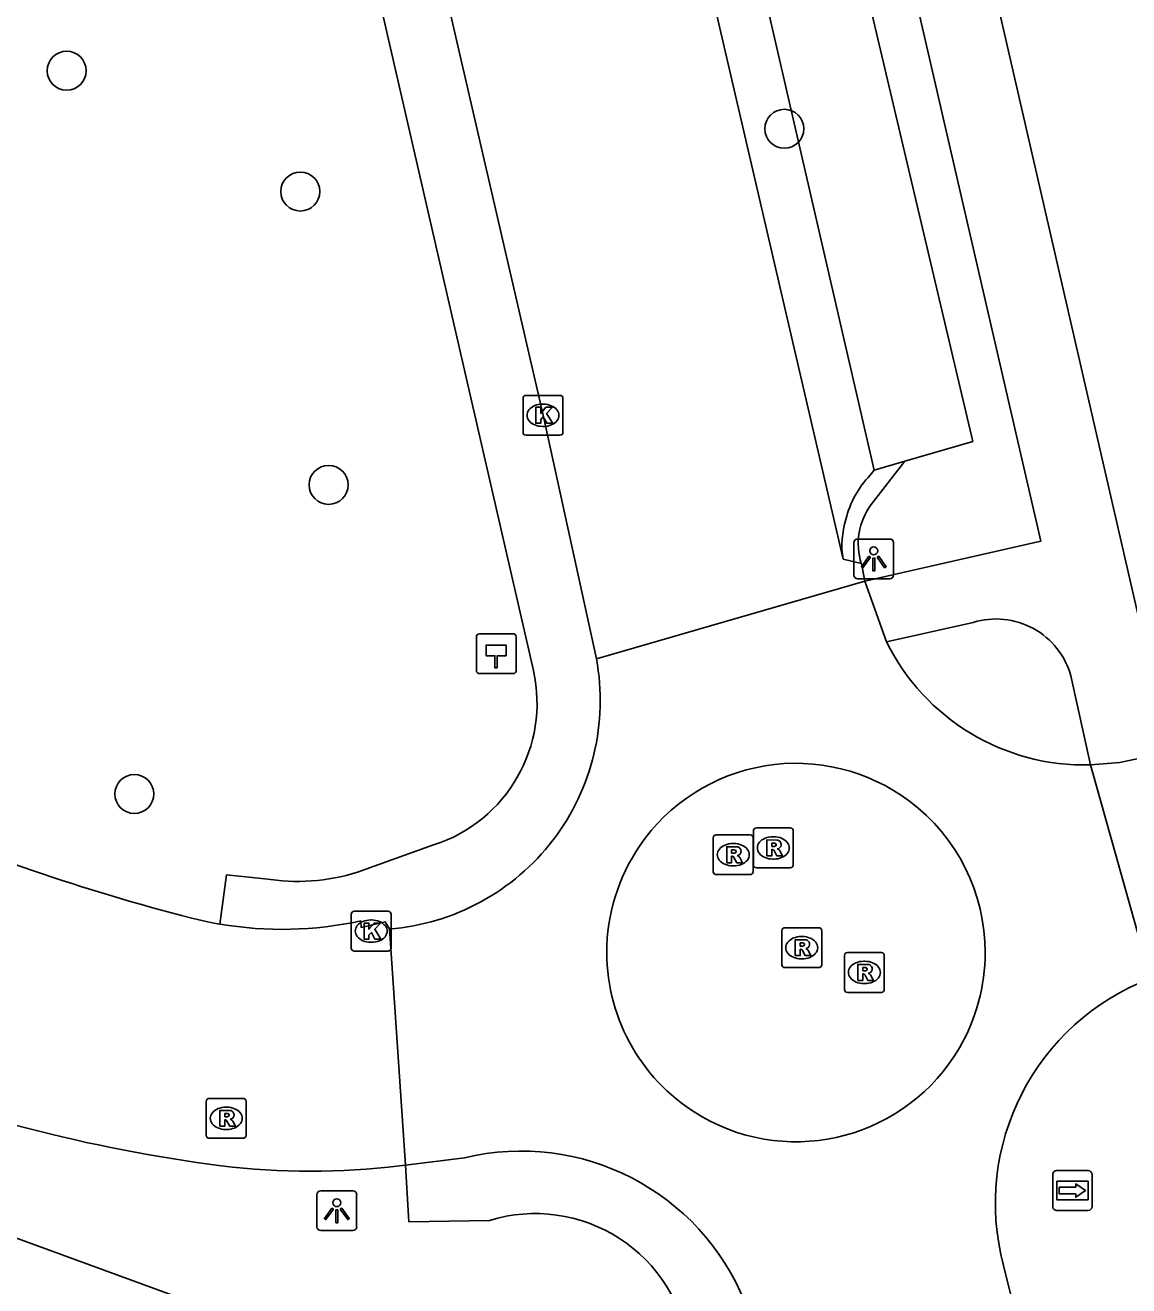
# Model space of a CAD drawing. Extents: x 156414 to 157775, y 382335 to 383765.
# Drawn here: x 156616.15 to 156643.83, y 383055.72 to 383087.33 of the extents above; entities that cross this region are included whole.
import ezdxf

# ---------------------------------------------------------------- set-up
doc = ezdxf.new("R2010")
doc.units = 0
for name, color, linetype in [('IMGEO_Boom', 7, 'Continuous'), ('IMGEO_Greppel_droge_sloot', 7, 'Continuous'), ('IMGEO_Groenvoorziening', 7, 'Continuous'), ('IMGEO_Hectometerpaal', 7, 'Continuous'), ('IMGEO_Kolk', 7, 'Continuous'), ('IMGEO_Lichtpunt', 7, 'Continuous'), ('IMGEO_Rijbaan_lokaal_gesloten', 7, 'Continuous'), ('IMGEO_Rijbaan_lokaal_open', 7, 'Continuous'), ('IMGEO_Rioolput', 7, 'Continuous'), ('IMGEO_Voetpad_open', 7, 'Continuous'), ('IMGEO_Wegwijzer', 7, 'Continuous')]:
    doc.layers.add(name, color=color, linetype=linetype)

msp = doc.modelspace()

# ---------------------------------------------------------------- linework, layer by layer
at = {"layer": 'IMGEO_Boom'}
for centre in [(156617.188, 383086.192), (156635.192, 383084.736), (156623.049, 383083.163), (156623.759, 383075.806), (156618.886, 383068.053)]:
    msp.add_circle(centre, 0.489, dxfattribs=at)
at = {"layer": 'IMGEO_Greppel_droge_sloot'}
msp.add_lwpolyline([(156637.445, 383076.174), (156626.65, 383122.999), (156627.615, 383123.195), (156628.772, 383123.43), (156632.105, 383110.033), (156639.918, 383076.895), (156638.217, 383076.399)], dxfattribs=at)
at = {"layer": 'IMGEO_Groenvoorziening'}
msp.add_lwpolyline([(156594.376, 383064.451), (156594.453, 383064.497), (156595.3, 383064.715), (156612.61, 383058.128), (156628.734, 383052.234), (156630.668, 383048.465)], dxfattribs=at)
at = {"layer": 'IMGEO_Hectometerpaal'}
for p, q in [((156627.466, 383071.987), (156627.466, 383071.146)), ((156627.466, 383071.987), (156627.466, 383071.146)), ((156628.382, 383072.071), (156627.541, 383072.071)), ((156628.382, 383072.071), (156627.541, 383072.071)), ((156628.466, 383071.155), (156628.466, 383071.996)), ((156628.466, 383071.155), (156628.466, 383071.996)), ((156627.55, 383071.071), (156628.391, 383071.071)), ((156627.55, 383071.071), (156628.391, 383071.071))]:
    msp.add_line(p, q, dxfattribs=at)
msp.add_lwpolyline([(156627.991, 383071.215), (156627.931, 383071.215), (156627.931, 383071.52), (156627.711, 383071.52), (156627.711, 383071.789), (156628.211, 383071.789), (156628.211, 383071.52), (156627.991, 383071.52), (156627.991, 383071.215)], dxfattribs=at)
for centre, start, end in [((156627.544, 383071.993), 92.4484, 184.2845), ((156627.544, 383071.993), 92.4484, 184.2845), ((156628.388, 383071.993), 2.4484, 94.2845), ((156628.388, 383071.993), 2.4484, 94.2845), ((156627.544, 383071.149), 182.4484, 274.2845), ((156627.544, 383071.149), 182.4484, 274.2845), ((156628.388, 383071.149), 272.4484, 4.2845), ((156628.388, 383071.149), 272.4484, 4.2845)]:
    msp.add_arc(centre, 0.0779, start, end, dxfattribs=at)
at = {"layer": 'IMGEO_Kolk'}
for p, q in [((156628.637, 383077.125), (156628.637, 383077.977)), ((156628.712, 383078.051), (156629.564, 383078.051)), ((156629.638, 383077.977), (156629.638, 383077.125)), ((156629.125, 383077.831), (156629.15, 383077.831)), ((156629.148, 383077.271), (156629.123, 383077.271)), ((156629.564, 383077.051), (156628.712, 383077.051)), ((156624.327, 383064.187), (156624.327, 383065.039)), ((156624.402, 383065.113), (156625.254, 383065.113)), ((156625.328, 383065.039), (156625.328, 383064.187)), ((156624.815, 383064.893), (156624.84, 383064.893)), ((156624.838, 383064.333), (156624.813, 383064.333)), ((156625.254, 383064.113), (156624.402, 383064.113))]:
    msp.add_line(p, q, dxfattribs=at)
for points in [[(156628.637, 383077.125), (156628.637, 383077.977)], [(156628.712, 383078.051), (156629.564, 383078.051)], [(156629.638, 383077.977), (156629.638, 383077.125)], [(156628.958, 383077.751), (156629.081, 383077.751), (156629.081, 383077.6), (156629.211, 383077.751), (156629.375, 383077.751), (156629.229, 383077.6), (156629.382, 383077.351), (156629.23, 383077.351), (156629.145, 383077.515), (156629.081, 383077.448), (156629.081, 383077.351), (156628.958, 383077.351), (156628.958, 383077.751)], [(156629.564, 383077.051), (156628.712, 383077.051)], [(156624.327, 383064.187), (156624.327, 383065.039)], [(156624.402, 383065.113), (156625.254, 383065.113)], [(156625.328, 383065.039), (156625.328, 383064.187)], [(156624.648, 383064.813), (156624.771, 383064.813), (156624.771, 383064.662), (156624.901, 383064.813), (156625.065, 383064.813), (156624.919, 383064.662), (156625.072, 383064.413), (156624.92, 383064.413), (156624.835, 383064.577), (156624.771, 383064.51), (156624.771, 383064.413), (156624.648, 383064.413), (156624.648, 383064.813)], [(156625.254, 383064.113), (156624.402, 383064.113)]]:
    msp.add_lwpolyline(points, dxfattribs=at)
for centre, start, end in [((156628.714, 383077.975), 91.552, 178.448), ((156628.714, 383077.975), 91.552, 178.448), ((156629.562, 383077.975), 1.552, 88.448), ((156629.562, 383077.975), 1.552, 88.448), ((156628.714, 383077.127), 181.552, 268.448), ((156628.714, 383077.127), 181.552, 268.448), ((156629.562, 383077.127), 271.552, 358.448), ((156629.562, 383077.127), 271.552, 358.448), ((156624.404, 383065.037), 91.552, 178.448), ((156624.404, 383065.037), 91.552, 178.448), ((156625.252, 383065.037), 1.552, 88.448), ((156625.252, 383065.037), 1.552, 88.448), ((156624.404, 383064.189), 181.552, 268.448), ((156624.404, 383064.189), 181.552, 268.448), ((156625.252, 383064.189), 271.552, 358.448), ((156625.252, 383064.189), 271.552, 358.448)]:
    msp.add_arc(centre, 0.0765, start, end, dxfattribs=at)
for centre, major_axis, ratio, start_param, end_param in [((156629.124, 383077.551), (-0.387, 0.002), 0.722429, 4.712389, 7.853982), ((156629.149, 383077.551), (-0.39, 0.002), 0.717154, 1.570796, 4.712389), ((156624.814, 383064.613), (-0.387, 0.002), 0.722429, 4.712389, 7.853982), ((156624.839, 383064.613), (-0.39, 0.002), 0.717154, 1.570796, 4.712389)]:
    msp.add_ellipse(centre, major_axis=major_axis, ratio=ratio, start_param=start_param, end_param=end_param, dxfattribs=at)
at = {"layer": 'IMGEO_Lichtpunt'}
for p, q in [((156637.839, 383074.448), (156637.031, 383074.448)), ((156637.839, 383074.448), (156637.031, 383074.448)), ((156636.937, 383074.353), (156636.937, 383073.546)), ((156636.937, 383074.353), (156636.937, 383073.546)), ((156637.933, 383073.546), (156637.933, 383074.353)), ((156637.933, 383073.546), (156637.933, 383074.353)), ((156637.031, 383073.452), (156637.839, 383073.452)), ((156637.031, 383073.452), (156637.839, 383073.452)), ((156623.467, 383058.004), (156623.467, 383057.197)), ((156623.467, 383058.004), (156623.467, 383057.197)), ((156624.369, 383058.099), (156623.561, 383058.099)), ((156624.369, 383058.099), (156623.561, 383058.099)), ((156624.463, 383057.197), (156624.463, 383058.004)), ((156624.463, 383057.197), (156624.463, 383058.004)), ((156623.561, 383057.103), (156624.369, 383057.103)), ((156623.561, 383057.103), (156624.369, 383057.103))]:
    msp.add_line(p, q, dxfattribs=at)
for points in [[(156637.311, 383074.017), (156637.35, 383073.989), (156637.162, 383073.727), (156637.124, 383073.754), (156637.311, 383074.017)], [(156637.413, 383073.969), (156637.46, 383073.969), (156637.46, 383073.647), (156637.413, 383073.647), (156637.413, 383073.969)], [(156637.523, 383073.989), (156637.561, 383074.016), (156637.748, 383073.754), (156637.709, 383073.726), (156637.523, 383073.989)], [(156623.841, 383057.668), (156623.88, 383057.64), (156623.692, 383057.378), (156623.654, 383057.405), (156623.841, 383057.668)], [(156624.053, 383057.64), (156624.091, 383057.667), (156624.278, 383057.405), (156624.239, 383057.377), (156624.053, 383057.64)], [(156623.943, 383057.62), (156623.99, 383057.62), (156623.99, 383057.298), (156623.943, 383057.298), (156623.943, 383057.62)]]:
    msp.add_lwpolyline(points, dxfattribs=at)
for centre in [(156637.436, 383074.151), (156623.966, 383057.802)]:
    msp.add_circle(centre, 0.0994, dxfattribs=at)
for centre, start, end in [((156637.031, 383074.353), 90, 180), ((156637.031, 383074.353), 90, 180), ((156637.839, 383074.353), 0, 90), ((156637.839, 383074.353), 0, 90), ((156637.031, 383073.546), 180, 270), ((156637.031, 383073.546), 180, 270), ((156637.839, 383073.546), 270, 0), ((156637.839, 383073.546), 270, 360), ((156623.561, 383058.004), 90, 180), ((156623.561, 383058.004), 90, 180), ((156624.369, 383058.004), 0, 90), ((156624.369, 383058.004), 0, 90), ((156623.561, 383057.197), 180, 270), ((156623.561, 383057.197), 180, 270), ((156624.369, 383057.197), 270, 0), ((156624.369, 383057.197), 270, 360)]:
    msp.add_arc(centre, 0.0946, start, end, dxfattribs=at)
at = {"layer": 'IMGEO_Rijbaan_lokaal_gesloten'}
for points in [[(156625.06, 383123.909), (156636.664, 383073.945)], [(156630.477, 383071.44), (156629.14, 383077.551), (156625.733, 383092.325), (156624.383, 383098.197), (156624.315, 383098.493), (156621.285, 383111.645), (156619.43, 383119.574)], [(156636.664, 383073.945), (156637.124, 383073.833)], [(156637.124, 383073.833), (156637.214, 383073.389)], [(156630.477, 383071.44), (156637.214, 383073.389)], [(156637.214, 383073.389), (156637.754, 383071.873)], [(156644.854, 383069.113), (156643.605, 383068.842), (156642.876, 383068.782)], [(156642.876, 383068.782), (156644.38, 383063.429)], [(156620.578, 383064.878), (156620.729, 383064.846), (156620.881, 383064.817), (156621.033, 383064.79)], [(156624.565, 383064.869), (156624.576, 383064.706), (156625.18, 383064.844), (156625.289, 383064.667)], [(156625.688, 383058.746), (156625.289, 383064.667)], [(156627.165, 383058.925), (156625.688, 383058.746)], [(156625.688, 383058.746), (156625.535, 383058.727)], [(156640.692, 383056.224), (156641.173, 383054.274)]]:
    msp.add_lwpolyline(points, dxfattribs=at)
for centre, radius, start, end in [((156642.725, 383074.322), 5.542, 206.222, 271.5581), ((156624.832, 383070.391), 5.742, 274.5679, 10.5291), ((156632.858, 383114.202), 50.83, 246.6277, 256.0191), ((156622.594, 383073.999), 9.341, 260.3804, 282.1822), ((156646.525, 383057.785), 6.038, 110.8063, 194.9809), ((156626.44, 383099.481), 41.109, 248.5523, 262.4892), ((156628.593, 383053.048), 6.048, 21.8394, 103.6589), ((156623.293, 383077.422), 18.829, 263.2115, 276.8398)]:
    msp.add_arc(centre, radius, start, end, dxfattribs=at)
at = {"layer": 'IMGEO_Rijbaan_lokaal_open'}
for points in [[(156638.217, 383076.399), (156637.372, 383075.313)], [(156637.445, 383076.174), (156638.217, 383076.399)], [(156637.347, 383076.05), (156637.445, 383076.174)]]:
    msp.add_lwpolyline(points, dxfattribs=at)
for centre, radius, start, end in [((156639.057, 383074.392), 2.382, 135.8928, 166.7274), ((156638.688, 383074.332), 1.642, 143.291, 197.684), ((156638.785, 383074.285), 2.148, 162.2657, 189.1044), ((156635.484, 383064.078), 4.745, 53.1066, 145.7604), ((156635.488, 383064.08), 4.741, 359.9656, 53.1403), ((156635.478, 383064.079), 4.74, 145.7284, 180.0209), ((156635.484, 383064.078), 4.746, 180.0076, 240.2786), ((156635.477, 383064.078), 4.752, 329.8221, 359.9928), ((156635.484, 383064.077), 4.746, 240.2759, 329.7846)]:
    msp.add_arc(centre, radius, start, end, dxfattribs=at)
at = {"layer": 'IMGEO_Rioolput'}
for p, q in [((156634.49, 383067.2), (156635.342, 383067.2)), ((156633.409, 383066.104), (156633.409, 383066.956)), ((156633.484, 383067.03), (156634.336, 383067.03)), ((156634.41, 383066.956), (156634.41, 383066.104)), ((156634.415, 383066.274), (156634.415, 383067.126)), ((156634.903, 383066.98), (156634.928, 383066.98)), ((156635.416, 383067.126), (156635.416, 383066.274)), ((156633.897, 383066.81), (156633.922, 383066.81)), ((156633.92, 383066.25), (156633.895, 383066.25)), ((156635.342, 383066.2), (156634.49, 383066.2)), ((156634.926, 383066.42), (156634.901, 383066.42)), ((156634.336, 383066.03), (156633.484, 383066.03)), ((156635.129, 383063.772), (156635.129, 383064.624)), ((156635.204, 383064.698), (156636.056, 383064.698)), ((156636.13, 383064.624), (156636.13, 383063.772)), ((156635.617, 383064.478), (156635.642, 383064.478)), ((156636.699, 383063.152), (156636.699, 383064.004)), ((156636.774, 383064.078), (156637.626, 383064.078)), ((156637.7, 383064.004), (156637.7, 383063.152)), ((156636.056, 383063.698), (156635.204, 383063.698)), ((156635.64, 383063.918), (156635.615, 383063.918)), ((156637.187, 383063.858), (156637.212, 383063.858)), ((156637.626, 383063.078), (156636.774, 383063.078)), ((156637.21, 383063.298), (156637.185, 383063.298)), ((156620.691, 383059.492), (156620.691, 383060.344)), ((156620.766, 383060.418), (156621.618, 383060.418)), ((156621.179, 383060.198), (156621.204, 383060.198)), ((156621.692, 383060.344), (156621.692, 383059.492)), ((156621.202, 383059.638), (156621.177, 383059.638)), ((156621.618, 383059.418), (156620.766, 383059.418))]:
    msp.add_line(p, q, dxfattribs=at)
for points in [[(156634.49, 383067.2), (156635.342, 383067.2)], [(156633.409, 383066.104), (156633.409, 383066.956)], [(156633.484, 383067.03), (156634.336, 383067.03)], [(156634.41, 383066.956), (156634.41, 383066.104)], [(156634.415, 383066.274), (156634.415, 383067.126)], [(156635.004, 383066.898), (156634.752, 383066.9), (156634.752, 383066.5)], [(156634.93, 383066.819), (156634.876, 383066.819), (156634.876, 383066.738)], [(156635.416, 383067.126), (156635.416, 383066.274)], [(156633.998, 383066.728), (156633.746, 383066.73), (156633.746, 383066.33)], [(156633.924, 383066.649), (156633.87, 383066.649), (156633.87, 383066.568)], [(156633.87, 383066.568), (156633.922, 383066.568)], [(156634.752, 383066.5), (156634.876, 383066.5), (156634.876, 383066.662), (156634.887, 383066.662)], [(156634.876, 383066.738), (156634.928, 383066.738)], [(156634.934, 383066.633), (156635.005, 383066.5), (156635.145, 383066.5), (156635.08, 383066.626)], [(156633.746, 383066.33), (156633.87, 383066.33), (156633.87, 383066.492), (156633.881, 383066.492)], [(156633.928, 383066.463), (156633.999, 383066.33), (156634.139, 383066.33), (156634.074, 383066.456)], [(156635.342, 383066.2), (156634.49, 383066.2)], [(156634.336, 383066.03), (156633.484, 383066.03)], [(156635.129, 383063.772), (156635.129, 383064.624)], [(156635.204, 383064.698), (156636.056, 383064.698)], [(156636.13, 383064.624), (156636.13, 383063.772)], [(156635.718, 383064.396), (156635.466, 383064.398), (156635.466, 383063.998)], [(156635.644, 383064.317), (156635.59, 383064.317), (156635.59, 383064.236)], [(156635.466, 383063.998), (156635.59, 383063.998), (156635.59, 383064.16), (156635.601, 383064.16)], [(156635.59, 383064.236), (156635.642, 383064.236)], [(156635.648, 383064.131), (156635.719, 383063.998), (156635.859, 383063.998), (156635.794, 383064.124)], [(156636.699, 383063.152), (156636.699, 383064.004)], [(156636.774, 383064.078), (156637.626, 383064.078)], [(156637.7, 383064.004), (156637.7, 383063.152)], [(156636.056, 383063.698), (156635.204, 383063.698)], [(156637.288, 383063.776), (156637.036, 383063.778), (156637.036, 383063.378)], [(156637.214, 383063.697), (156637.16, 383063.697), (156637.16, 383063.616)], [(156637.036, 383063.378), (156637.16, 383063.378), (156637.16, 383063.54), (156637.171, 383063.54)], [(156637.16, 383063.616), (156637.212, 383063.616)], [(156637.218, 383063.511), (156637.289, 383063.378), (156637.429, 383063.378), (156637.364, 383063.504)], [(156637.626, 383063.078), (156636.774, 383063.078)], [(156620.691, 383059.492), (156620.691, 383060.344)], [(156620.766, 383060.418), (156621.618, 383060.418)], [(156621.692, 383060.344), (156621.692, 383059.492)], [(156621.28, 383060.116), (156621.028, 383060.118), (156621.028, 383059.718)], [(156621.028, 383059.718), (156621.152, 383059.718), (156621.152, 383059.88), (156621.163, 383059.88)], [(156621.206, 383060.037), (156621.152, 383060.037), (156621.152, 383059.956)], [(156621.152, 383059.956), (156621.204, 383059.956)], [(156621.21, 383059.851), (156621.281, 383059.718), (156621.421, 383059.718), (156621.356, 383059.844)], [(156621.618, 383059.418), (156620.766, 383059.418)]]:
    msp.add_lwpolyline(points, dxfattribs=at)
for centre, radius, start, end in [((156634.492, 383067.124), 0.0765, 91.552, 178.448), ((156634.492, 383067.124), 0.0765, 91.552, 178.448), ((156635.34, 383067.124), 0.0765, 1.552, 88.448), ((156635.34, 383067.124), 0.0765, 1.552, 88.448), ((156633.486, 383066.954), 0.0765, 91.552, 178.448), ((156633.486, 383066.954), 0.0765, 91.552, 178.448), ((156634.334, 383066.954), 0.0765, 1.552, 88.448), ((156634.334, 383066.954), 0.0765, 1.552, 88.448), ((156634.936, 383066.723), 0.0964, 77.0061, 93.1865), ((156634.95, 383066.78), 0.0378, 276.6634, 79.6772), ((156635.003, 383066.788), 0.109, 350.3612, 89.416), ((156633.906, 383066.757), 0.19, 274.7715, 282.9687), ((156633.93, 383066.553), 0.0964, 77.0061, 93.1865), ((156633.944, 383066.61), 0.0378, 276.6634, 79.6772), ((156633.997, 383066.618), 0.109, 350.3612, 89.416), ((156633.995, 383066.618), 0.112, 277.5842, 350.9817), ((156633.979, 383066.403), 0.108, 29.5134, 73.7905), ((156634.886, 383066.609), 0.0533, 26.0293, 88.6989), ((156634.912, 383066.927), 0.19, 274.7715, 282.9687), ((156635.001, 383066.788), 0.112, 277.5842, 350.9817), ((156634.985, 383066.573), 0.108, 29.5134, 73.7905), ((156633.88, 383066.439), 0.0533, 26.0293, 88.6989), ((156634.492, 383066.276), 0.0765, 181.552, 268.448), ((156634.492, 383066.276), 0.0765, 181.552, 268.448), ((156635.34, 383066.276), 0.0765, 271.552, 358.448), ((156635.34, 383066.276), 0.0765, 271.552, 358.448), ((156633.486, 383066.106), 0.0765, 181.552, 268.448), ((156633.486, 383066.106), 0.0765, 181.552, 268.448), ((156634.334, 383066.106), 0.0765, 271.552, 358.448), ((156634.334, 383066.106), 0.0765, 271.552, 358.448), ((156635.206, 383064.622), 0.0765, 91.552, 178.448), ((156635.206, 383064.622), 0.0765, 91.552, 178.448), ((156636.054, 383064.622), 0.0765, 1.552, 88.448), ((156636.054, 383064.622), 0.0765, 1.552, 88.448), ((156635.65, 383064.221), 0.0964, 77.0061, 93.1865), ((156635.664, 383064.278), 0.0378, 276.6634, 79.6772), ((156635.717, 383064.286), 0.109, 350.3612, 89.416), ((156635.6, 383064.107), 0.0533, 26.0293, 88.6989), ((156635.626, 383064.425), 0.19, 274.7715, 282.9687), ((156635.715, 383064.286), 0.112, 277.5842, 350.9817), ((156635.699, 383064.071), 0.108, 29.5134, 73.7905), ((156636.776, 383064.002), 0.0765, 91.552, 178.448), ((156636.776, 383064.002), 0.0765, 91.552, 178.448), ((156637.624, 383064.002), 0.0765, 1.552, 88.448), ((156637.624, 383064.002), 0.0765, 1.552, 88.448), ((156635.206, 383063.774), 0.0765, 181.552, 268.448), ((156635.206, 383063.774), 0.0765, 181.552, 268.448), ((156636.054, 383063.774), 0.0765, 271.552, 358.448), ((156636.054, 383063.774), 0.0765, 271.552, 358.448), ((156637.22, 383063.601), 0.0964, 77.0061, 93.1865), ((156637.234, 383063.658), 0.0378, 276.6634, 79.6772), ((156637.287, 383063.666), 0.109, 350.3612, 89.416), ((156637.17, 383063.487), 0.0533, 26.0293, 88.6989), ((156637.196, 383063.805), 0.19, 274.7715, 282.9687), ((156637.285, 383063.666), 0.112, 277.5842, 350.9817), ((156637.269, 383063.451), 0.108, 29.5134, 73.7905), ((156636.776, 383063.154), 0.0765, 181.552, 268.448), ((156636.776, 383063.154), 0.0765, 181.552, 268.448), ((156637.624, 383063.154), 0.0765, 271.552, 358.448), ((156637.624, 383063.154), 0.0765, 271.552, 358.448), ((156620.768, 383060.342), 0.0765, 91.552, 178.448), ((156620.768, 383060.342), 0.0765, 91.552, 178.448), ((156621.616, 383060.342), 0.0765, 1.552, 88.448), ((156621.616, 383060.342), 0.0765, 1.552, 88.448), ((156621.162, 383059.827), 0.0533, 26.0293, 88.6989), ((156621.188, 383060.145), 0.19, 274.7715, 282.9687), ((156621.212, 383059.941), 0.0964, 77.0061, 93.1865), ((156621.226, 383059.998), 0.0378, 276.6634, 79.6772), ((156621.279, 383060.006), 0.109, 350.3612, 89.416), ((156621.277, 383060.006), 0.112, 277.5842, 350.9817), ((156621.261, 383059.791), 0.108, 29.5134, 73.7905), ((156620.768, 383059.494), 0.0765, 181.552, 268.448), ((156620.768, 383059.494), 0.0765, 181.552, 268.448), ((156621.616, 383059.494), 0.0765, 271.552, 358.448), ((156621.616, 383059.494), 0.0765, 271.552, 358.448)]:
    msp.add_arc(centre, radius, start, end, dxfattribs=at)
for centre, major_axis, ratio, start_param, end_param in [((156634.902, 383066.7), (-0.387, 0.002), 0.722429, 4.712389, 7.853982), ((156634.927, 383066.7), (-0.39, 0.002), 0.717154, 1.570796, 4.712389), ((156633.896, 383066.53), (-0.387, 0.002), 0.722429, 4.712389, 7.853982), ((156633.921, 383066.53), (-0.39, 0.002), 0.717154, 1.570796, 4.712389), ((156635.616, 383064.198), (-0.387, 0.002), 0.722429, 4.712389, 7.853982), ((156635.641, 383064.198), (-0.39, 0.002), 0.717154, 1.570796, 4.712389), ((156637.186, 383063.578), (-0.387, 0.002), 0.722429, 4.712389, 7.853982), ((156637.211, 383063.578), (-0.39, 0.002), 0.717154, 1.570796, 4.712389), ((156621.178, 383059.918), (-0.387, 0.002), 0.722429, 4.712389, 7.853982), ((156621.203, 383059.918), (-0.39, 0.002), 0.717154, 1.570796, 4.712389)]:
    msp.add_ellipse(centre, major_axis=major_axis, ratio=ratio, start_param=start_param, end_param=end_param, dxfattribs=at)
at = {"layer": 'IMGEO_Voetpad_open'}
for points in [[(156644.854, 383069.113), (156631.483, 383127.286), (156624.81, 383156.005)], [(156637.214, 383073.389), (156641.626, 383074.393), (156629.941, 383125.029), (156627.333, 383124.431), (156625.06, 383123.909)], [(156628.898, 383071.146), (156622.771, 383097.826)], [(156639.933, 383072.358), (156637.754, 383071.873)], [(156642.876, 383068.782), (156642.382, 383071.016)], [(156624.486, 383066.093), (156626.394, 383066.775)], [(156621.033, 383064.79), (156621.197, 383066.025), (156622.156, 383065.928)], [(156627.797, 383057.357), (156625.77, 383057.324), (156625.688, 383058.746)]]:
    msp.add_lwpolyline(points, dxfattribs=at)
for centre, radius, start, end in [((156640.501, 383070.489), 1.953, 15.6472, 106.9092), ((156625.253, 383070.331), 3.735, 287.7851, 12.601), ((156622.981, 383070.805), 4.946, 260.3934, 287.7079), ((156628.942, 383053.631), 3.898, 7.2787, 107.0893)]:
    msp.add_arc(centre, radius, start, end, dxfattribs=at)
at = {"layer": 'IMGEO_Wegwijzer'}
for p, q in [((156642.024, 383058.607), (156642.814, 383058.607)), ((156642.814, 383058.607), (156642.024, 383058.607)), ((156641.924, 383057.707), (156641.924, 383058.507)), ((156641.924, 383058.507), (156641.924, 383057.707)), ((156642.914, 383058.507), (156642.914, 383057.707)), ((156642.914, 383057.707), (156642.914, 383058.507)), ((156642.814, 383057.607), (156642.024, 383057.607)), ((156642.024, 383057.607), (156642.814, 383057.607))]:
    msp.add_line(p, q, dxfattribs=at)
for points in [[(156642.025, 383058.339), (156642.813, 383058.339), (156642.813, 383057.875), (156642.025, 383057.875), (156642.025, 383058.339)], [(156642.09, 383058.191), (156642.09, 383058.107), (156642.09, 383058.023), (156642.501, 383058.023), (156642.501, 383057.94), (156642.748, 383058.107), (156642.501, 383058.274), (156642.501, 383058.191), (156642.09, 383058.191)]]:
    msp.add_lwpolyline(points, dxfattribs=at)
for centre, start, end in [((156642.024, 383058.507), 90, 180), ((156642.024, 383058.507), 90, 180), ((156642.814, 383058.507), 0, 90), ((156642.814, 383058.507), 360, 90), ((156642.024, 383057.707), 180, 270), ((156642.024, 383057.707), 180, 270), ((156642.814, 383057.707), 270, 0), ((156642.814, 383057.707), 270, 0)]:
    msp.add_arc(centre, 0.1, start, end, dxfattribs=at)

doc.saveas('drawing.dxf')
